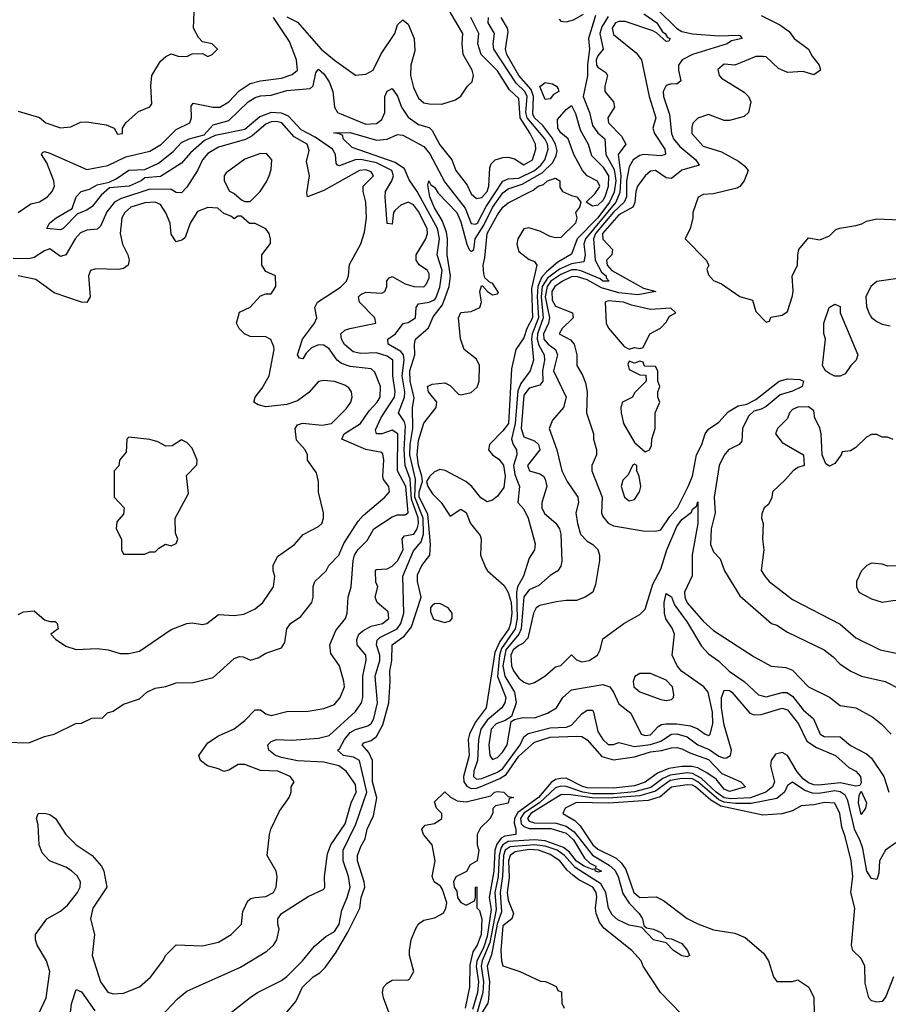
# Model space of a CAD drawing. Header units: inches. Extents: x 2380053 to 2584298, y 380219 to 546618.
# Tile 603 of 656: x 2514575 to 2517873, y 484825 to 488562. Entities that reach past the tile are written whole.
import ezdxf

# ---------------------------------------------------------------- set-up
doc = ezdxf.new("R2010")
doc.units = ezdxf.units.IN
doc.header["$MEASUREMENT"] = 0
doc.layers.add('C5418', color=7, linetype='Continuous')

msp = doc.modelspace()

# ---------------------------------------------------------------- linework, layer by layer
at = {"layer": 'C5418', "color": 2}
for points, elevation in [([(2514570, 488214.8), (2514650.7, 488190.7), (2514674, 488170), (2514730, 488151.3), (2514770, 488156), (2514806.6, 488173.4), (2514830, 488174), (2514903.5, 488163.5), (2514934, 488150), (2514947.1, 488127.1), (2514966, 488130), (2514966, 488150), (2514978, 488170), (2515026.3, 488213.7), (2515069, 488231), (2515077.2, 488242.8), (2515073.2, 488310), (2515077.2, 488350), (2515110, 488404.7), (2515130, 488422), (2515150, 488432), (2515176.4, 488423.6), (2515210, 488422), (2515230, 488432), (2515270, 488434), (2515290, 488422), (2515306, 488430), (2515326, 488450), (2515306, 488470), (2515270, 488478), (2515254.6, 488494.6), (2515235.3, 488530), (2515238, 488590)], 42), ([(2515590, 488572.4), (2515630, 488552.7), (2515720.4, 488450), (2515770, 488408), (2515850.9, 488350.9), (2515890, 488354.8), (2515917.2, 488370), (2515948, 488432), (2515999.5, 488510), (2516010, 488542), (2516030, 488562), (2516050, 488544.7), (2516073.4, 488490), (2516075.9, 488444.1), (2516060.5, 488390), (2516059.3, 488350), (2516070, 488304.7), (2516090, 488264.7), (2516110, 488246.8), (2516130, 488242.8), (2516178, 488242), (2516230, 488258), (2516250, 488272), (2516275.3, 488310), (2516293.2, 488326.8), (2516299, 488350), (2516292.7, 488370), (2516259.5, 488430), (2516255.6, 488470), (2516258.4, 488510), (2516209.3, 488590)], 38), ([(2516944.5, 488584.5), (2516994.9, 488550), (2517015.8, 488515.8), (2517026, 488510), (2517034.4, 488494.4), (2517044.7, 488490), (2517039.8, 488480.2), (2517030, 488479), (2516992.7, 488512.7), (2516979.2, 488519.2), (2516874.6, 488554.6), (2516850, 488555.3), (2516838, 488550), (2516824.6, 488530), (2516830, 488506), (2516915.8, 488435.8), (2516936.3, 488410), (2516964.9, 488270), (2516990.3, 488190), (2516979.1, 488150), (2516985.5, 488130), (2517024.4, 488070), (2517026.8, 488053.2), (2517026, 488050), (2517010, 488044.7), (2516944.7, 488050), (2516930, 488046.6), (2516904.4, 488030), (2516890, 488004), (2516879.8, 487950), (2516879, 487890), (2516870.2, 487870), (2516830, 487831.9), (2516761.5, 487750), (2516754, 487730), (2516760.2, 487650), (2516784.1, 487604.1), (2516802.6, 487590), (2516802, 487582), (2516814, 487570), (2516790, 487569.9), (2516778.7, 487578.7), (2516710, 487607.5), (2516690, 487613.3), (2516670, 487612.7), (2516630, 487594.9), (2516591.9, 487570), (2516577.5, 487550), (2516570.6, 487510), (2516587.4, 487430), (2516583.5, 487410), (2516563.7, 487370), (2516565.3, 487350), (2516581.7, 487330), (2516610.3, 487310), (2516616.9, 487290), (2516601.5, 487230), (2516650.4, 487130), (2516640.7, 487090), (2516598, 487042), (2516586, 487010), (2516614.8, 486930), (2516634, 486850), (2516653.4, 486810), (2516694, 486750), (2516697.3, 486730), (2516687.3, 486690), (2516693, 486650), (2516704.9, 486610), (2516730, 486582.8), (2516751, 486570), (2516770, 486551), (2516777.3, 486530), (2516776.3, 486510), (2516761, 486419), (2516750.9, 486389.1), (2516722, 486370), (2516690, 486357.2), (2516650, 486358), (2516612.5, 486352.5), (2516550, 486339.3), (2516536, 486330), (2516526.4, 486310), (2516504.8, 486215.2), (2516485.8, 486194.2), (2516470, 486187.6), (2516448.4, 486170), (2516440.7, 486150), (2516442.3, 486110), (2516450, 486090.7), (2516470, 486063), (2516490, 486047.7), (2516510, 486040.7), (2516530, 486046.8), (2516568.7, 486070), (2516610, 486106), (2516630, 486111.3), (2516670, 486152), (2516690, 486132), (2516710, 486124.7), (2516738, 486130), (2516768.7, 486150), (2516779, 486170), (2516790, 486212), (2516869.1, 486270.9), (2516930, 486304.7), (2516950, 486324.7), (2516979.7, 486420.2), (2517010, 486477.3), (2517032.2, 486550), (2517070, 486638), (2517090, 486664.9), (2517126.6, 486693.4), (2517130, 486704.7), (2517144.7, 486715.3), (2517150, 486732), (2517150.3, 486650.3), (2517129.1, 486530.9), (2517129, 486451), (2517098.9, 486390), (2517100.3, 486370), (2517109.4, 486349.4), (2517170, 486279.1), (2517210, 486244), (2517364.1, 486144.1), (2517428.1, 486108.1), (2517484.1, 486104.1), (2517510, 486093), (2517570, 486030.6), (2517650, 485990.6), (2517690, 485959.1), (2517750, 485951), (2517814.6, 485914.6), (2517846, 485890), (2517884.7, 485850)], 34), ([(2516998.8, 488598.8), (2517068.8, 488530), (2517090, 488517.7), (2517130, 488507.9), (2517230, 488500.4), (2517303.6, 488503.6), (2517310, 488502), (2517318, 488490), (2517278.5, 488481.5), (2517261, 488470), (2517130.2, 488429.8), (2517090.7, 488410), (2517076.3, 488390), (2517076.3, 488370), (2517086, 488330), (2517070, 488317.2), (2517050, 488318), (2517030, 488312.3), (2517018, 488290), (2517020.4, 488270), (2517042.6, 488202.6), (2517050.3, 488130), (2517057.4, 488110), (2517081.2, 488081.2), (2517142, 488030), (2517154.8, 488010), (2517090, 487991.5), (2517050, 487959.5), (2517030, 487962), (2516990, 487989.5), (2516970, 487986.6), (2516950, 487969.4), (2516921.3, 487930), (2516914.6, 487910), (2516911.2, 487868.8), (2516903.7, 487850), (2516850, 487820.8), (2516788.7, 487750), (2516789.5, 487729.5), (2516826, 487690), (2516824, 487670), (2516803.7, 487650), (2516805.8, 487630), (2516823.2, 487610), (2516943.4, 487543.4), (2516991, 487530), (2516922, 487518), (2516850, 487525.4), (2516784.8, 487544.8), (2516730, 487574.2), (2516690, 487586.8), (2516670, 487585.6), (2516635.8, 487570), (2516607.1, 487550), (2516595.8, 487530), (2516597, 487497), (2516610, 487475.3), (2516674, 487450), (2516676.3, 487430), (2516634.8, 487390), (2516624, 487370), (2516666.6, 487346.6), (2516680.7, 487330), (2516690.7, 487290), (2516690.8, 487250), (2516712.8, 487212.8), (2516723.8, 487183.8), (2516730.5, 487149.5), (2516728, 487070), (2516753.4, 486990), (2516754, 486970), (2516766, 486930), (2516766, 486910), (2516747.3, 486870), (2516747.7, 486850), (2516786.4, 486750), (2516784.4, 486690), (2516790, 486676), (2516810, 486650.7), (2516830, 486640.7), (2516942.5, 486622.5), (2516990, 486620.5), (2517010, 486625.5), (2517043.6, 486676.4), (2517072.8, 486710), (2517113.5, 486790), (2517129.7, 486830), (2517144.7, 486910), (2517165.4, 486950), (2517178, 486990), (2517190, 487008), (2517230, 487034), (2517265.8, 487074.2), (2517303.9, 487096.1), (2517336.6, 487103.4), (2517370, 487120.7), (2517459, 487190), (2517490, 487198.4), (2517536.8, 487196.8), (2517551.3, 487190), (2517546, 487170), (2517510, 487152.3), (2517462.3, 487137.7), (2517410, 487094.5), (2517390, 487083.6), (2517363.1, 487076.9), (2517342.5, 487057.5), (2517320.3, 487010), (2517317.4, 486962.6), (2517306.8, 486950), (2517266.7, 486930), (2517250, 486909.5), (2517231.6, 486870), (2517212, 486750), (2517215.8, 486690), (2517200.4, 486630), (2517198.8, 486570), (2517210, 486542), (2517235.3, 486515.3), (2517251, 486470), (2517310, 486376), (2517430, 486271), (2517450, 486264.7), (2517490, 486238), (2517630, 486171), (2517664.5, 486144.5), (2517690, 486116), (2517731.3, 486090), (2517772, 486070), (2517862, 486050), (2517970, 485994.8)], 38), ([(2516623.5, 488563.5), (2516630, 488557), (2516650, 488554), (2516678.2, 488561.8), (2516716.4, 488583.6)], 26), ([(2514570, 487830.8), (2514617, 487863), (2514650, 487870.7), (2514681.2, 487890), (2514698, 487910), (2514707, 487930), (2514705.1, 487950), (2514678.4, 488018.4), (2514658, 488050), (2514662, 488058), (2514670, 488062), (2514690, 488056), (2514830, 487993.4), (2514910, 488008.9), (2514978.2, 488041.8), (2515070, 488063.6), (2515113.6, 488090), (2515170, 488145.3), (2515220.9, 488170), (2515227.3, 488190), (2515226.8, 488233.2), (2515234.6, 488245.4), (2515310, 488230.4), (2515335.3, 488230), (2515369.3, 488250), (2515408.3, 488291.7), (2515450, 488319.3), (2515489.6, 488330.3), (2515570, 488340.3), (2515610, 488353.4), (2515629.5, 488370.5), (2515626, 488410), (2515599.5, 488479.5), (2515539, 488570)], 38), ([(2514629, 484750), (2514676, 484850), (2514689.2, 484950), (2514677.2, 484990), (2514642, 485050), (2514635.3, 485070), (2514635.3, 485090), (2514678, 485150), (2514730, 485178.8), (2514757.7, 485202.3), (2514795.1, 485250), (2514804.5, 485270), (2514806.6, 485290), (2514793.3, 485313.3), (2514771.6, 485331.6), (2514750, 485345.2), (2514688, 485370), (2514660.2, 485400.2), (2514649, 485430), (2514646, 485506), (2514639, 485530), (2514646, 485550), (2514668.9, 485551.1), (2514690, 485546), (2514711.3, 485530), (2514751, 485470), (2514790, 485430.8), (2514851, 485390), (2514886, 485350), (2514894.8, 485330), (2514906.8, 485270), (2514853, 485190), (2514844.4, 485150), (2514859.1, 485090), (2514850.5, 485010), (2514882.4, 484910), (2514910, 484870.7), (2514930, 484864.9), (2514970, 484867.3), (2515030, 484891), (2515071.9, 484928.1), (2515119, 484990), (2515130, 485012), (2515170, 485051.3), (2515270, 485046.8), (2515330, 485061), (2515378, 485090), (2515418, 485130), (2515423.1, 485176.9), (2515442, 485218), (2515453.2, 485226.8), (2515469.2, 485230.8), (2515510, 485234), (2515539, 485250), (2515549.2, 485270), (2515553.2, 485310), (2515549, 485330), (2515515.3, 485390), (2515524, 485470), (2515529, 485490), (2515562, 485558), (2515598, 485610), (2515606, 485630), (2515606, 485650), (2515618, 485670), (2515602, 485690), (2515555.3, 485710), (2515490, 485712.7), (2515430, 485735.1), (2515405.2, 485734.8), (2515370, 485714), (2515350, 485709), (2515330, 485719), (2515288, 485730), (2515262, 485750), (2515255.3, 485770), (2515290, 485818), (2515330, 485844.7), (2515390, 485871.3), (2515430, 485902.8), (2515470, 485942.8), (2515490, 485942.8), (2515510, 485927.3), (2515530, 485920.7), (2515590, 485936), (2515670, 485938), (2515730, 485947.3), (2515770, 485962.8), (2515792.7, 485990), (2515809.2, 486030), (2515806, 486050), (2515789.4, 486109.4), (2515756.6, 486156.6), (2515752.3, 486190), (2515775.6, 486244.4), (2515812.3, 486290), (2515819.3, 486310), (2515822.7, 486370), (2515834.5, 486410), (2515841.7, 486510), (2515847.1, 486530), (2515858.7, 486550), (2515894.3, 486585.7), (2515919.5, 486630), (2515990, 486675.8), (2516010, 486683.1), (2516037.1, 486682.9), (2516050.9, 486690), (2516040.9, 486790), (2516009.8, 486850), (2516010.6, 486990.6), (2515990, 487004), (2515950, 486989.8), (2515930, 486989.7), (2515926, 487006), (2515947.6, 487052.4), (2515998.2, 487130), (2516001.4, 487150), (2515991.9, 487210), (2515992.6, 487270), (2515970, 487285.4), (2515930, 487297.2), (2515870, 487295.6), (2515841.8, 487301.8), (2515808.9, 487328.9), (2515796.9, 487350), (2515794.5, 487370), (2515810, 487383.8), (2515828.7, 487390), (2515928, 487410), (2515924, 487430), (2515866, 487490), (2515861.2, 487510), (2515870, 487518.8), (2515890, 487527.3), (2515950, 487524), (2515962, 487530), (2515969, 487550), (2515969.3, 487570.7), (2515978, 487582), (2515990, 487586.8), (2516039.5, 487559.5), (2516072, 487550), (2516110, 487548.5), (2516120.5, 487559.5), (2516130, 487582), (2516130, 487598), (2516124, 487610), (2516091.9, 487631.9), (2516081.2, 487650), (2516081.2, 487670), (2516118, 487730), (2516123.7, 487750), (2516122.9, 487770), (2516090, 487833.6), (2516070, 487859.6), (2516050, 487869.4), (2516022.3, 487857.7), (2516000.5, 487839.5), (2515994.8, 487830), (2515990, 487786), (2515970, 487788), (2515962.4, 487890), (2515964.7, 487910), (2515988.2, 487950), (2515994.3, 487970), (2515988, 487990), (2515930, 488019.2), (2515870, 488031.4), (2515849.3, 488030.7), (2515790, 488007.8), (2515782, 488010), (2515777.2, 488017.2), (2515774.3, 488050), (2515763.6, 488070), (2515696.6, 488116.6), (2515643.9, 488143.9), (2515596.5, 488196.5), (2515570, 488207.4), (2515530, 488209.8), (2515487.1, 488192.9), (2515430, 488145.6), (2515317.6, 488122.4), (2515276.4, 488103.6), (2515223.6, 488056.4), (2515190, 488018), (2515110, 487966.3), (2515050, 487962), (2515036.3, 487950), (2514991, 487930), (2514916.3, 487923.7), (2514884.1, 487895.9), (2514850, 487853.2), (2514830, 487839), (2514794.8, 487825.2), (2514741, 487770), (2514730, 487764.5), (2514678, 487770), (2514689, 487790), (2514714, 487810), (2514774.6, 487845.4), (2514789.2, 487890), (2514808.7, 487910), (2514840.7, 487919.3), (2514870, 487934.9), (2514914.6, 487945.4), (2514942, 487958), (2514990, 487990.3), (2515050, 487993), (2515102.4, 488017.6), (2515158, 488062), (2515190, 488095.3), (2515219, 488110), (2515275.5, 488124.5), (2515310, 488162.8), (2515370, 488179.3), (2515443, 488250), (2515470, 488266.3), (2515490, 488272.9), (2515530, 488276.1), (2515590, 488293.6), (2515678.7, 488301.3), (2515689.6, 488310.4), (2515700.1, 488359.9), (2515710, 488374), (2515730, 488356.3), (2515750, 488326.8), (2515764.2, 488290), (2515770.4, 488230), (2515781.6, 488210), (2515890, 488165.7), (2515930, 488168.4), (2515950, 488182.8), (2515962, 488210), (2515962, 488270), (2515970, 488290.8), (2515990, 488301), (2516010, 488271.3), (2516024.9, 488230), (2516050, 488192.4), (2516090, 488164.4), (2516130, 488152.7), (2516141.7, 488141.7), (2516170, 488087.3), (2516216, 488030), (2516230.7, 487990), (2516274.6, 487934.6), (2516290, 487901), (2516310, 487883), (2516330, 487886.7), (2516350.8, 487910), (2516356.4, 487930), (2516360.1, 487999.9), (2516365.6, 488014.4), (2516380.9, 488030), (2516410, 488039.5), (2516430, 488040.3), (2516453.5, 488033.5), (2516490, 488010.6), (2516522, 488030), (2516535.1, 488070), (2516533.3, 488090), (2516513.7, 488130), (2516475.2, 488190), (2516470, 488262.7), (2516435.3, 488295.3), (2516390, 488367.3), (2516326.9, 488430), (2516314.7, 488470), (2516318.5, 488510), (2516288, 488570)], 34), ([(2515110, 484777.3), (2515174.2, 484845.8), (2515210, 484874.8), (2515413.4, 484966.6), (2515513.1, 485026.9), (2515539.3, 485050), (2515552, 485070), (2515560.9, 485110), (2515555.1, 485130), (2515556, 485150), (2515569.2, 485170), (2515670, 485234.8), (2515730, 485262), (2515734, 485270), (2515733.2, 485310), (2515744.1, 485395.9), (2515756.2, 485430), (2515810.9, 485510), (2515833.3, 485590), (2515852.4, 485630), (2515850, 485659.3), (2515814.7, 485710), (2515786.6, 485730), (2515730, 485744.5), (2515629.8, 485749.8), (2515570, 485762), (2515546, 485770), (2515521.2, 485790), (2515517.2, 485810), (2515530, 485822.8), (2515550, 485830.5), (2515608.3, 485828.3), (2515710, 485835.3), (2515750, 485845.3), (2515850, 485937.1), (2515873, 485970), (2515878.3, 485990), (2515877.7, 486070), (2515891.2, 486131.2), (2515889.4, 486150), (2515857, 486190), (2515855.6, 486210), (2515863.6, 486230), (2515877.6, 486242.4), (2515910, 486260.3), (2515953.2, 486270), (2515977, 486290), (2515974.9, 486314.9), (2515933.2, 486350), (2515925.2, 486370), (2515935.3, 486410), (2515927, 486427), (2515926, 486470), (2515930, 486474.8), (2515970, 486478.4), (2515990, 486488.4), (2516010, 486508.5), (2516030.8, 486550), (2516027.8, 486592.2), (2516036.2, 486603.8), (2516071.5, 486610), (2516084.7, 486630), (2516089.8, 486650.2), (2516088.8, 486671.2), (2516062.7, 486742.7), (2516058.1, 486818.1), (2516039.2, 486870), (2516035, 486930), (2516040.6, 487020.6), (2516036, 487036), (2516013, 487070), (2516036.5, 487130), (2516038, 487150), (2516027.5, 487210), (2516035.7, 487270), (2516033.1, 487290), (2516022.7, 487302.7), (2515974, 487330), (2515972.7, 487350), (2516002, 487370), (2516031.5, 487408.5), (2516050, 487412.4), (2516077.6, 487430), (2516080.7, 487470), (2516090, 487484), (2516130, 487490.2), (2516150, 487498.3), (2516155.3, 487504.7), (2516170, 487546.8), (2516179.8, 487610), (2516159.8, 487670), (2516169, 487730), (2516161.3, 487770), (2516084.5, 487910), (2516054.7, 487954.7), (2516035.9, 487995.9), (2516000.6, 488020.6), (2515837.5, 488077.5), (2515803.7, 488110), (2515802, 488122), (2515789.4, 488129.4), (2515767.3, 488132.7), (2515830, 488133.4), (2515930, 488104.9), (2515971.2, 488108.8), (2516010, 488126.8), (2516030, 488124), (2516110, 488080.3), (2516132.5, 488052.5), (2516190, 487945.3), (2516267, 487847), (2516290, 487788.5), (2516305.7, 487785.7), (2516313, 487790), (2516346.5, 487853.5), (2516410, 487949.1), (2516430, 487957.7), (2516470, 487960.2), (2516530, 487990.2), (2516554.2, 488010), (2516568.9, 488030), (2516582.3, 488070), (2516579.4, 488090), (2516569.8, 488110), (2516502.6, 488190), (2516497.5, 488210), (2516501.9, 488270), (2516493.4, 488290), (2516460.9, 488320.9), (2516375.4, 488450), (2516372.8, 488470), (2516378.4, 488510), (2516354, 488550), (2516354.7, 488570)], 30), ([(2515290, 484724.7), (2515450, 484851), (2515478, 484870), (2515570, 484916), (2515590, 484931), (2515649, 484990), (2515694.5, 485045.5), (2515738, 485082), (2515770, 485102), (2515788.2, 485130), (2515798, 485182), (2515819.2, 485230), (2515829.7, 485270), (2515823.9, 485310), (2515803.5, 485370), (2515803.5, 485410), (2515851.3, 485508.7), (2515893.8, 485630), (2515866, 485750), (2515842.6, 485762.6), (2515805.2, 485770), (2515782, 485790), (2515790, 485794.8), (2515808.3, 485830), (2515830, 485856.9), (2515850, 485868), (2515897.2, 485882.7), (2515910, 485890.7), (2515919.7, 485910), (2515933.3, 485970), (2515925.3, 486070), (2515942.4, 486130), (2515943.1, 486150), (2515929.7, 486190), (2515932.5, 486207.5), (2515943, 486217), (2516008.3, 486250), (2516022.2, 486270), (2516033.3, 486310), (2516029.7, 486450), (2516070, 486546), (2516099.9, 486580.1), (2516108.1, 486610), (2516106.9, 486670), (2516076.2, 486750), (2516077.9, 486817.9), (2516056.7, 486910), (2516058.1, 486950), (2516068.6, 487010), (2516067.1, 487090), (2516073.1, 487126.9), (2516058.3, 487190), (2516057.1, 487230), (2516075.8, 487290), (2516074, 487330), (2516078, 487350), (2516127.3, 487392.7), (2516145.5, 487434.5), (2516180.4, 487479.6), (2516205.5, 487550), (2516210.8, 487590), (2516197.8, 487670), (2516199.4, 487730), (2516195.5, 487755.6), (2516179.7, 487799.7), (2516150, 487847.6), (2516132.3, 487890), (2516124.8, 487935.2), (2516129.1, 487950.9), (2516135.9, 487935.9), (2516150, 487926), (2516163.7, 487903.7), (2516235.3, 487830), (2516250, 487794.8), (2516273, 487710), (2516281.6, 487690), (2516290, 487682.4), (2516299.5, 487690), (2516304.7, 487730), (2516337.4, 487782.6), (2516370, 487849.1), (2516410, 487904.9), (2516430, 487920.6), (2516482.8, 487937.2), (2516558.9, 487981.1), (2516599.6, 488020.4), (2516612.8, 488047.2), (2516615.8, 488064.2), (2516609.9, 488090), (2516595.3, 488115.3), (2516561, 488161), (2516529.9, 488190), (2516523.7, 488203.7), (2516526.4, 488270), (2516517.6, 488297.6), (2516469.9, 488349.9), (2516424.8, 488430), (2516419.3, 488450), (2516430, 488515.3), (2516427.8, 488530), (2516403.9, 488570)], 26), ([(2516762, 488578), (2516734.7, 488490), (2516738.2, 488450), (2516730.9, 488390.9), (2516731.3, 488348.7), (2516714.2, 488270), (2516738.9, 488210), (2516750, 488160.5), (2516770, 488132), (2516797.1, 488110), (2516801.2, 488050), (2516833, 487993), (2516838.2, 487950), (2516832.9, 487907.1), (2516815.3, 487870), (2516770.1, 487810), (2516691.9, 487730), (2516670, 487672), (2516618.6, 487641.4), (2516575.5, 487604.5), (2516556.7, 487583.3), (2516542.8, 487550), (2516539.9, 487510), (2516544.6, 487430), (2516520.6, 487370), (2516518.7, 487350), (2516526, 487270), (2516513.4, 487230), (2516478.3, 487181.7), (2516466.4, 487153.6), (2516456.4, 487030), (2516443.2, 486970), (2516448.8, 486950), (2516461.3, 486930), (2516462.6, 486910), (2516450.2, 486870), (2516455.9, 486835.9), (2516472.4, 486790), (2516467.3, 486730), (2516490, 486704), (2516506.4, 486670), (2516532.3, 486572.3), (2516530.5, 486550), (2516510, 486519), (2516488.7, 486450), (2516465.2, 486410), (2516462, 486390), (2516464.6, 486290), (2516457.1, 486250), (2516404.9, 486175.1), (2516396.9, 486150), (2516389.6, 486069.6), (2516420.7, 485990), (2516416.9, 485970), (2516405.5, 485950), (2516350, 485903.1), (2516326.2, 485870), (2516316.8, 485830), (2516313.7, 485750), (2516300.2, 485710), (2516298.9, 485690), (2516310, 485680.2), (2516330, 485682.7), (2516390, 485706), (2516410, 485720.2), (2516475, 485810), (2516490, 485840.5), (2516506.4, 485853.6), (2516590, 485874.4), (2516650, 485876.9), (2516670, 485884), (2516710, 485928), (2516730, 485942), (2516750, 485941), (2516754.4, 485934.4), (2516770, 485861), (2516790, 485830.7), (2516810, 485810.8), (2516830, 485810.8), (2516850, 485818.8), (2516910, 485803.5), (2516970, 485810.9), (2517010, 485823.8), (2517049.8, 485850.2), (2517070, 485852.1), (2517110, 485840.2), (2517149.5, 485809.5), (2517192.6, 485792.6), (2517230, 485767.1), (2517250, 485759), (2517259, 485761), (2517274.7, 485770), (2517277.7, 485790), (2517250, 485885.2), (2517240.3, 485950), (2517239.7, 485990), (2517250, 486017.3), (2517270, 486016.4), (2517279.1, 486010), (2517348, 485930), (2517364, 485924), (2517390, 485924.6), (2517470, 485949), (2517490, 485943.1), (2517532.9, 485890), (2517563.4, 485823.4), (2517600.2, 485800.2), (2517672.7, 485770), (2517723.6, 485723.6), (2517750.6, 485710), (2517767.7, 485690), (2517770, 485666), (2517764.7, 485655.3), (2517750, 485653.2), (2517690, 485665.3), (2517610, 485657.2), (2517590, 485658.2), (2517570, 485665.8), (2517550, 485681), (2517527.3, 485707.3), (2517491.1, 485770), (2517470, 485780.3), (2517445.2, 485774.8), (2517429.2, 485750), (2517426.2, 485730), (2517441.1, 485670), (2517433.7, 485650), (2517408.4, 485630), (2517350.6, 485609.4), (2517274.4, 485605.6), (2517250, 485609.1), (2517219.5, 485630), (2517163.1, 485683.1), (2517130, 485701.4), (2517110, 485703.7), (2517044.8, 485695.2), (2517017.7, 485682.3), (2516971.9, 485648.1), (2516910, 485631.4), (2516830, 485623.9), (2516750, 485624.4), (2516713.3, 485630), (2516650, 485651.3), (2516630, 485653.3), (2516610, 485647.2), (2516548.8, 485590), (2516489.2, 485550.8), (2516477.1, 485530), (2516479.8, 485510), (2516490, 485499.8), (2516510, 485493), (2516592.5, 485492.5), (2516650, 485474.6), (2516678.2, 485450), (2516720.4, 485380.4), (2516740.6, 485360.6), (2516763, 485350), (2516761.4, 485341.4), (2516784.7, 485330), (2516773.1, 485326.9), (2516761.2, 485330), (2516758.6, 485338.6), (2516750, 485337), (2516718.7, 485350), (2516690, 485369.1), (2516662.9, 485402.9), (2516639.8, 485419.8), (2516570, 485445.8), (2516530, 485449), (2516430, 485442.7), (2516410, 485430.6), (2516402.1, 485417.9), (2516395.5, 485390), (2516391.7, 485310), (2516379.6, 485250), (2516385, 485185), (2516360.2, 485059.8), (2516331.3, 484990), (2516327.2, 484970), (2516336.9, 484910), (2516334.1, 484870), (2516311, 484790)], 26), ([(2516810, 488574.5), (2516785.6, 488534.4), (2516778.4, 488510), (2516791, 488450), (2516770, 488424.5), (2516764.5, 488410), (2516765.8, 488390), (2516770, 488381.6), (2516801.1, 488361.1), (2516807.7, 488350), (2516796.4, 488310), (2516797.1, 488290), (2516830.5, 488250), (2516834, 488230), (2516808.4, 488190), (2516810.6, 488170), (2516860.2, 488120.2), (2516876.3, 488090), (2516847.4, 488050), (2516858.3, 487970), (2516853.6, 487906.4), (2516838.9, 487870), (2516724.2, 487730), (2516717.7, 487710), (2516722.2, 487670), (2516716.7, 487643.3), (2516670, 487635.7), (2516625.1, 487614.9), (2516579, 487581), (2516559.7, 487550), (2516555.9, 487510), (2516563.1, 487430), (2516540.8, 487370), (2516540.6, 487350), (2516546.8, 487326.8), (2516567.1, 487290), (2516568.2, 487270), (2516560.7, 487230), (2516562, 487190), (2516550, 487175.6), (2516510, 487163.1), (2516490, 487137), (2516479.7, 487010), (2516490, 486979.5), (2516530, 486964.2), (2516545.3, 486950), (2516550, 486929.4), (2516503.8, 486870), (2516511, 486850), (2516550, 486838.4), (2516564, 486830), (2516570, 486818), (2516576.4, 486790), (2516557.6, 486730), (2516557.6, 486710), (2516568.1, 486688.1), (2516611.5, 486651.5), (2516624.4, 486630), (2516630.3, 486610), (2516633.2, 486506.8), (2516630, 486488), (2516618, 486470), (2516590, 486453.2), (2516545.8, 486414.2), (2516510, 486397.7), (2516490, 486372), (2516479.8, 486250), (2516470.1, 486229.9), (2516421, 486170), (2516410.1, 486110.1), (2516417.1, 486070), (2516454.4, 486010), (2516460.3, 485970), (2516442.8, 485917.2), (2516418, 485902), (2516384.4, 485890), (2516365.3, 485870), (2516357.1, 485810), (2516360.5, 485770), (2516370, 485754.8), (2516390, 485762), (2516410, 485782.8), (2516426, 485810), (2516442, 485898), (2516453.8, 485906.2), (2516485.8, 485914.2), (2516530, 485912.7), (2516579, 485930), (2516614, 485950), (2516638, 485990), (2516670, 486019.3), (2516790, 486039.5), (2516815.5, 486030), (2516830.2, 486010.2), (2516850, 485966), (2516896.3, 485930), (2516934.8, 485850), (2516950, 485844.9), (2516970, 485847.6), (2517000.1, 485879.9), (2517012.3, 485887.7), (2517030, 485890.3), (2517070.2, 485890.2), (2517122, 485882), (2517150.4, 485870.4), (2517178, 485850), (2517190, 485845.5), (2517197.2, 485850), (2517207, 485890), (2517205.6, 485934.4), (2517189.7, 486010), (2517173.3, 486030), (2517088, 486090), (2517071.3, 486110), (2517052.3, 486150), (2517061.3, 486230), (2517052.4, 486252.4), (2517028.8, 486288.8), (2517023.5, 486310), (2517022.4, 486350), (2517030, 486384.7), (2517050, 486371.3), (2517061.8, 486341.8), (2517110, 486275.5), (2517164, 486184), (2517190, 486155.8), (2517228.2, 486128.2), (2517269.2, 486089.2), (2517325.5, 486050), (2517379.9, 485999.9), (2517410, 485992.4), (2517470, 486008.7), (2517488.5, 486008.5), (2517510, 485994.9), (2517550, 485942.4), (2517588.9, 485908.9), (2517614.8, 485850), (2517630, 485841.6), (2517690, 485840.7), (2517730, 485808), (2517790, 485776.3), (2517810, 485759.1), (2517856.3, 485690), (2517874.8, 485630)], 30), ([(2517390, 488578), (2517462, 488542), (2517497.5, 488517.5), (2517516, 488490), (2517570.5, 488450.5), (2517583.8, 488423.8), (2517611, 488390), (2517616, 488370), (2517590, 488353.2), (2517550, 488365.2), (2517490, 488361.2), (2517457, 488377), (2517410, 488421.2), (2517398, 488422), (2517370, 488422), (2517290.9, 488389.1), (2517250, 488392.7), (2517226.4, 488373.6), (2517231.3, 488350), (2517239.8, 488339.8), (2517326.4, 488286.4), (2517342, 488270), (2517351.3, 488250), (2517342, 488210), (2517326, 488194), (2517270, 488179), (2517250, 488179), (2517190, 488202), (2517150, 488188), (2517131.1, 488168.9), (2517127.1, 488152.9), (2517127.3, 488130), (2517170, 488081.6), (2517239.9, 488059.9), (2517304.9, 488024.9), (2517327.5, 488007.5), (2517341, 487990), (2517326, 487950), (2517310, 487929), (2517298, 487922), (2517210, 487901.2), (2517170, 487898), (2517151.6, 487888.4), (2517131.3, 487830), (2517131.1, 487808.9), (2517121, 487770), (2517102, 487730), (2517182, 487650), (2517192, 487630), (2517184.7, 487615.3), (2517190, 487594), (2517210, 487572), (2517239.8, 487559.8), (2517310, 487512), (2517358, 487498), (2517370, 487454), (2517410, 487414), (2517422, 487418), (2517427.3, 487432.7), (2517470, 487441), (2517490, 487454), (2517510, 487514), (2517512.7, 487532.7), (2517508.4, 487588.4), (2517529, 487630), (2517529.2, 487670), (2517534, 487690), (2517570, 487734), (2517613.6, 487726.4), (2517650, 487742), (2517674.6, 487765.4), (2517688.9, 487771.1), (2517750, 487781), (2517772.9, 487787.1), (2517790, 487798), (2517830, 487806), (2517918, 487802)], 42), ([(2514519.6, 485819.6), (2514610, 485818), (2514670, 485842), (2514706, 485850), (2514788.9, 485891.1), (2514810, 485892), (2514848.9, 485911.1), (2514890, 485912), (2514909.1, 485930.9), (2514930, 485938), (2514970, 485964.7), (2515030, 485984.7), (2515058, 486010), (2515090, 486024.7), (2515130, 486031.3), (2515170, 486044.7), (2515233.6, 486046.4), (2515310, 486066), (2515390, 486138), (2515410, 486144.7), (2515423.6, 486143.6), (2515451.6, 486131.6), (2515480.2, 486139.8), (2515510, 486158), (2515570, 486178), (2515582, 486198), (2515589.5, 486250.5), (2515604, 486270), (2515642.5, 486297.5), (2515684, 486350), (2515689.3, 486370.7), (2515689.3, 486410.7), (2515695.3, 486430), (2515739, 486470), (2515749, 486490), (2515786.6, 486530), (2515806.2, 486573.8), (2515860.6, 486659.4), (2515879.1, 486680.9), (2515961.2, 486750), (2515979, 486770), (2515977.2, 486790), (2515957, 486817), (2515954, 486830), (2515958, 486890), (2515954.5, 486914.5), (2515950, 486919), (2515890, 486931.3), (2515799, 486970), (2515807, 486990), (2515869.6, 487030), (2515902.7, 487077.3), (2515933, 487110), (2515943.6, 487130), (2515945.6, 487170), (2515924.2, 487224.2), (2515910, 487237), (2515830, 487245.4), (2515797.8, 487257.8), (2515780.7, 487270), (2515750, 487312.3), (2515730, 487327.3), (2515710, 487327.6), (2515683.9, 487316.1), (2515663.4, 487296.6), (2515650, 487275.3), (2515638, 487278), (2515629.6, 487289.6), (2515649.6, 487350), (2515695.1, 487410), (2515703.6, 487430), (2515696, 487470), (2515706, 487490), (2515793, 487547), (2515815.6, 487570), (2515823.6, 487590), (2515827.7, 487632.3), (2515870, 487711), (2515884.4, 487755.6), (2515891.5, 487810), (2515889.5, 487870), (2515879.3, 487910), (2515879, 487930), (2515919.3, 487970), (2515910, 487984), (2515890, 487992.3), (2515866, 487990), (2515730, 487913.3), (2515668, 487890), (2515665.2, 487905.2), (2515675.1, 487970), (2515663.7, 488023.7), (2515674, 488066), (2515666.6, 488090), (2515617.1, 488117.1), (2515570.5, 488170.5), (2515550, 488175.8), (2515530, 488174.8), (2515510, 488165.4), (2515458.3, 488121.7), (2515433.2, 488106.8), (2515330, 488078.2), (2515290, 488053.7), (2515268.8, 488030), (2515250.4, 487990), (2515210, 487926), (2515190, 487905.2), (2515170, 487906), (2515150, 487917.4), (2515070, 487919.4), (2514958.3, 487881.7), (2514935.8, 487870), (2514906.8, 487833.2), (2514881.7, 487778.3), (2514870, 487766.6), (2514830, 487763), (2514806.8, 487753.2), (2514785.7, 487730), (2514750, 487669), (2514730, 487662.7), (2514690, 487691.8), (2514670, 487685.1), (2514630, 487659.7), (2514610, 487654.8), (2514550, 487656)], 38), ([(2515590, 484794.8), (2515624.4, 484835.6), (2515649.6, 484890), (2515689.6, 484930), (2515715.3, 484944.7), (2515734.7, 484965.2), (2515776.4, 485023.6), (2515821.1, 485098.9), (2515867, 485190), (2515872, 485230), (2515885.6, 485270), (2515883.6, 485290), (2515858, 485370), (2515858, 485390), (2515870, 485424.7), (2515887.2, 485452.8), (2515895.1, 485490), (2515919.1, 485540.9), (2515931, 485609), (2515915.5, 485670), (2515915.3, 485750), (2515900.7, 485780.7), (2515876, 485810), (2515882, 485818), (2515910, 485826.7), (2515930, 485841.3), (2515954.6, 485885.4), (2515976.8, 485970), (2515982.4, 486050), (2515980.5, 486090), (2515988.5, 486130), (2515989.6, 486190), (2516035.9, 486224.1), (2516062.8, 486257.2), (2516099.3, 486370), (2516085.4, 486430), (2516085.2, 486454.8), (2516101.6, 486490), (2516132.8, 486530), (2516134.8, 486570), (2516124.8, 486684.8), (2516092.2, 486750), (2516091.7, 486770), (2516104.5, 486810), (2516102.8, 486830), (2516089, 486871), (2516084.6, 486910), (2516090, 486964.7), (2516109.8, 487030.2), (2516157.2, 487090), (2516159, 487110), (2516127, 487150), (2516124, 487170), (2516140.9, 487179.1), (2516190, 487184), (2516210, 487174), (2516240.9, 487140.9), (2516250, 487138), (2516290, 487146.7), (2516312.5, 487167.5), (2516320.5, 487190), (2516321, 487250), (2516310, 487274), (2516262.7, 487310), (2516249.5, 487350.5), (2516241.2, 487430), (2516250, 487451.3), (2516290, 487454.8), (2516322, 487470), (2516329, 487490), (2516322, 487530), (2516328.4, 487551.6), (2516332, 487552), (2516352, 487530), (2516370, 487518), (2516390, 487522), (2516393.2, 487526.8), (2516370, 487562), (2516363.1, 487563.1), (2516342, 487582), (2516337.2, 487597.2), (2516334.5, 487630), (2516342, 487658), (2516349.8, 487750), (2516390, 487822), (2516410, 487850.4), (2516430, 487867.3), (2516524.4, 487915.6), (2516544, 487930), (2516563.6, 487936.4), (2516579, 487950), (2516610, 487960.7), (2516626, 487950), (2516626.4, 487926.4), (2516636, 487910), (2516670, 487894.4), (2516691, 487890), (2516706, 487870), (2516701, 487850), (2516686, 487830), (2516691.3, 487810), (2516686, 487790), (2516630, 487736), (2516610, 487734.5), (2516590, 487739.6), (2516550, 487759.3), (2516507.9, 487772.1), (2516490, 487768), (2516466.8, 487730), (2516462.8, 487710), (2516470, 487682), (2516510, 487652), (2516530, 487644.7), (2516538.8, 487630), (2516518.3, 487541.7), (2516522.2, 487430), (2516500.7, 487390), (2516490, 487355.1), (2516459.1, 487310), (2516442.8, 487237.2), (2516430.8, 487030), (2516410, 487001.3), (2516358.8, 486950), (2516354.8, 486930), (2516370.8, 486910), (2516394.4, 486894.4), (2516411.8, 486871.8), (2516418.6, 486830), (2516413.2, 486786.8), (2516390, 486753.6), (2516370, 486738), (2516350, 486732.7), (2516326.8, 486746.8), (2516292.3, 486790), (2516269, 486810), (2516190.8, 486850.8), (2516170, 486854.5), (2516150, 486846.6), (2516132.4, 486830), (2516120.4, 486810), (2516124.6, 486790), (2516142.5, 486762.5), (2516175.5, 486730), (2516210, 486678), (2516250, 486704.7), (2516270, 486692), (2516287.3, 486650), (2516324, 486604), (2516327.3, 486590), (2516324.7, 486530), (2516343.6, 486483.6), (2516352, 486470), (2516414.7, 486414.7), (2516430, 486388), (2516440.9, 486350), (2516443.5, 486310), (2516439.1, 486270), (2516432.1, 486250), (2516398, 486202), (2516379.2, 486160.8), (2516346, 485950), (2516305.2, 485894.8), (2516282.8, 485850), (2516278.5, 485830), (2516282.4, 485770), (2516260.6, 485690), (2516261.6, 485670), (2516272.5, 485652.5), (2516290, 485644.3), (2516310, 485645.7), (2516330, 485653.5), (2516398.3, 485681.7), (2516422.6, 485697.4), (2516470, 485767.5), (2516530, 485819.7), (2516590, 485838.5), (2516690, 485842.6), (2516710, 485841.3), (2516730, 485828.9), (2516785.7, 485765.7), (2516830, 485753.4), (2516910, 485764.4), (2516970, 485783.5), (2517011.9, 485788.1), (2517050, 485798.7), (2517070, 485800.4), (2517090, 485794.4), (2517119.4, 485779.4), (2517190, 485754.3), (2517241.6, 485701.6), (2517314, 485670), (2517331.3, 485650), (2517270, 485632.7), (2517250, 485641.6), (2517219.3, 485679.3), (2517184.2, 485704.2), (2517150, 485723.1), (2517127.1, 485727.2), (2517090, 485727.7), (2517039.7, 485720.3), (2516997, 485703), (2516950, 485668.1), (2516910, 485654.5), (2516830, 485645), (2516730, 485647.1), (2516710, 485652.5), (2516650, 485683.1), (2516630, 485682.6), (2516610, 485678.2), (2516592.7, 485667.3), (2516545, 485610), (2516466.3, 485553.7), (2516454.2, 485530), (2516452.3, 485512.3), (2516459, 485490), (2516458.8, 485470), (2516417.1, 485462.9), (2516403.8, 485456.2), (2516386.6, 485433.4), (2516379.3, 485410), (2516375.5, 485330), (2516357.8, 485230), (2516365.3, 485185.3), (2516350, 485082.4), (2516337, 485043), (2516310.9, 484989.1), (2516308.2, 484968.2), (2516317.1, 484910), (2516314.1, 484870), (2516294.9, 484805.1)], 22), ([(2514570, 486304.7), (2514590, 486314.8), (2514630, 486318.8), (2514670, 486284.7), (2514690, 486278), (2514710, 486278), (2514718, 486270), (2514722, 486250), (2514694, 486230), (2514711.6, 486211.6), (2514750, 486184.7), (2514790, 486171.3), (2514870, 486176), (2514910.9, 486170.9), (2514956.9, 486156.9), (2514990, 486156), (2515030, 486166), (2515150, 486247.3), (2515209.6, 486270.4), (2515230, 486273.4), (2515270, 486267.3), (2515286, 486270), (2515330, 486304.7), (2515390, 486301), (2515426, 486306), (2515470, 486326), (2515499, 486350), (2515539, 486410), (2515544, 486450), (2515537.2, 486470), (2515537.2, 486490), (2515554.8, 486525.2), (2515619, 486570), (2515652, 486608), (2515710, 486638), (2515722, 486650), (2515728.7, 486670), (2515728.7, 486690), (2515709.5, 486769.5), (2515709.3, 486810), (2515702.7, 486842.7), (2515668.7, 486890), (2515668.7, 486910), (2515659, 486930), (2515626.6, 486966.6), (2515621.2, 487010), (2515630, 487024.7), (2515649.1, 487030.9), (2515723.8, 487023.8), (2515759, 487030), (2515814.5, 487085.5), (2515832.3, 487110), (2515838, 487130), (2515835.1, 487150), (2515824.8, 487164.8), (2515810, 487175.1), (2515770, 487189.2), (2515730, 487193.2), (2515710, 487188.7), (2515673.2, 487146.8), (2515630, 487115.3), (2515590, 487102), (2515510, 487092.7), (2515480.2, 487100.2), (2515464, 487110), (2515469, 487130), (2515495.9, 487164.1), (2515522, 487210), (2515542, 487310), (2515540.4, 487320.4), (2515528.7, 487348.7), (2515510, 487358), (2515450, 487359.3), (2515428.7, 487370), (2515408.7, 487390), (2515399, 487410), (2515410, 487452), (2515450, 487471.3), (2515490, 487514), (2515510, 487522), (2515530, 487522), (2515548, 487550), (2515546, 487590), (2515510, 487606), (2515495.3, 487630), (2515495.3, 487670), (2515527.3, 487712.7), (2515528, 487730), (2515522, 487750), (2515510, 487768), (2515470, 487788), (2515448.4, 487788.4), (2515416.4, 487816.4), (2515403.6, 487816.4), (2515390, 487806), (2515376.4, 487816.4), (2515350, 487826), (2515327.3, 487847.3), (2515290, 487848.7), (2515250, 487834), (2515223, 487790), (2515204, 487736), (2515194, 487726), (2515170, 487719), (2515150, 487748), (2515146.6, 487790), (2515130, 487829), (2515110, 487861.2), (2515090, 487869.2), (2515050, 487867), (2514997.3, 487850), (2514974, 487830), (2514963, 487810), (2514956.3, 487750), (2514966, 487710), (2514985.5, 487670), (2514990.6, 487650), (2514986.8, 487630), (2514970, 487618), (2514950, 487614.5), (2514864, 487616), (2514844.7, 487610), (2514836, 487590), (2514842.8, 487510), (2514830, 487489.2), (2514809.5, 487489.5), (2514705.6, 487525.6), (2514636.2, 487576.2), (2514570, 487589.5)], 42), ([(2517910, 487579.3), (2517830, 487569), (2517806.8, 487550), (2517787.7, 487510), (2517790, 487474), (2517798.8, 487450), (2517810, 487431.3), (2517830, 487416), (2517850, 487406), (2517879.8, 487399.8)], 42), ([(2517891.6, 486968.4), (2517870, 486978), (2517850, 486978), (2517830, 486988), (2517810, 486988), (2517790, 486978), (2517750, 486938), (2517730, 486926), (2517698, 486922), (2517694, 486910), (2517670, 486878), (2517650, 486868), (2517636.4, 486876.4), (2517622, 486910), (2517619, 486990), (2517612.9, 487012.9), (2517594, 487050), (2517590, 487078), (2517570, 487092.7), (2517530, 487091.8), (2517510, 487082), (2517498, 487070), (2517491, 487049), (2517452, 487010), (2517444.7, 486990), (2517470, 486958), (2517551.1, 486911.1), (2517554, 486870), (2517530, 486862), (2517512, 486850), (2517483.6, 486816.4), (2517434, 486770), (2517431.6, 486748.4), (2517418, 486722), (2517402, 486710), (2517392.7, 486687.3), (2517392, 486670), (2517398, 486650), (2517396, 486590), (2517401, 486550), (2517391.1, 486471.1), (2517404.7, 486450), (2517421, 486430), (2517510, 486362), (2517690, 486267.7), (2517750, 486216.3), (2517842, 486170), (2517910, 486156.3)], 42), ([(2517901.4, 485438.6), (2517862.6, 485410), (2517840.3, 485370), (2517837, 485323), (2517830, 485299), (2517810, 485302.7), (2517792.3, 485330), (2517776, 485416), (2517764.7, 485450), (2517745.7, 485485.7), (2517719.1, 485599.1), (2517710, 485619.1), (2517691.1, 485631.1), (2517670, 485634.9), (2517610, 485624.9), (2517586, 485626), (2517556.7, 485636.6), (2517510, 485667.8), (2517490, 485656), (2517478.9, 485630), (2517450, 485606.8), (2517352.5, 485587.5), (2517292.8, 485587.2), (2517250, 485592.4), (2517230, 485601.3), (2517150.3, 485670.2), (2517130, 485681.4), (2517090, 485682.3), (2517045.4, 485674.6), (2516990, 485634.6), (2516930, 485616.6), (2516810, 485607.2), (2516748.6, 485608.6), (2516658.7, 485621.3), (2516630, 485619.8), (2516515.9, 485550), (2516503, 485530), (2516510, 485520.7), (2516530, 485514.6), (2516612.5, 485512.5), (2516650, 485501.2), (2516680.4, 485480.4), (2516750, 485391), (2516813.6, 485353.6), (2516834.5, 485334.5), (2516847.8, 485310), (2516865.6, 485245.6), (2516888.8, 485208.8), (2516927.2, 485170), (2516940.5, 485150), (2516944.7, 485124.7), (2516955.3, 485115.3), (2516982, 485110), (2517010, 485097.3), (2517030, 485076), (2517050, 485073.4), (2517090, 485055.5), (2517110.8, 485030), (2517118, 485010), (2517110, 485005.2), (2517090, 485009.5), (2517057.2, 485030), (2517030, 485058), (2516981.2, 485070), (2516937.2, 485117.2), (2516890, 485125.1), (2516846, 485146), (2516825, 485165), (2516810.8, 485190), (2516800.6, 485250), (2516782.2, 485282.2), (2516684.5, 485344.5), (2516643.7, 485390), (2516616.5, 485410), (2516570, 485425.4), (2516530, 485430.8), (2516437.1, 485422.8), (2516418.9, 485410), (2516412.7, 485390), (2516408.6, 485311.4), (2516399.1, 485250), (2516404.2, 485175.8), (2516387.7, 485130), (2516366.8, 485013.2), (2516350.2, 484970), (2516359.1, 484910), (2516355.4, 484844.6), (2516352.3, 484830), (2516330, 484792.8)], 30), ([(2515982, 484782), (2515957.2, 484850), (2515953.2, 484870), (2515957.2, 484890), (2515970, 484906), (2515990, 484916.3), (2516050, 484918), (2516057.2, 484922.8), (2516072.3, 484950), (2516056, 485010), (2516056, 485030), (2516061.2, 485070), (2516078, 485110), (2516090, 485130.7), (2516110, 485144), (2516150, 485154), (2516174.5, 485165.5), (2516186.3, 485173.7), (2516193.2, 485190), (2516197.2, 485210), (2516181.2, 485261.2), (2516173.6, 485273.6), (2516149, 485290), (2516141.2, 485310), (2516152.7, 485370), (2516141.2, 485430), (2516109, 485470), (2516102, 485490), (2516114.6, 485505.4), (2516150, 485511.3), (2516178, 485530), (2516178, 485550), (2516158, 485570), (2516150, 485594), (2516190, 485631.3), (2516211.3, 485611.3), (2516236.9, 485596.9), (2516270, 485593.4), (2516364, 485616), (2516378, 485630), (2516390, 485633.4), (2516414, 485630), (2516430, 485614), (2516452, 485610), (2516434, 485606), (2516430, 485588.7), (2516382, 485578), (2516372, 485568), (2516372, 485552), (2516362, 485530), (2516324.7, 485495.3), (2516312, 485470), (2516312, 485430), (2516318, 485410), (2516312, 485370), (2516285.4, 485354.6), (2516271.3, 485328.7), (2516231.6, 485308.4), (2516222, 485290), (2516224.7, 485270), (2516234.8, 485254.8), (2516238, 485230), (2516250, 485212), (2516270, 485202), (2516302, 485218), (2516306, 485230), (2516306, 485270), (2516311.3, 485271.3), (2516311, 485191), (2516321, 485181), (2516330.2, 485150.2), (2516327, 485090), (2516312.9, 485050), (2516296, 485024), (2516284.7, 484975.3), (2516283, 484890), (2516266.4, 484810)], 18), ([(2517893.4, 484930), (2517864.5, 484855.5), (2517850, 484835.3), (2517830, 484834), (2517810, 484839), (2517799, 484850), (2517785.1, 484905.1), (2517783.7, 484970), (2517770, 484999), (2517739, 485030), (2517733.2, 485050), (2517746.6, 485190), (2517731.6, 485250), (2517738.9, 485310), (2517732.6, 485370), (2517710, 485462), (2517696.9, 485496.9), (2517689.4, 485550), (2517670, 485589.2), (2517631.2, 485591.2), (2517590, 485582), (2517542, 485578), (2517510, 485559), (2517470, 485548), (2517396.9, 485543.1), (2517237.1, 485577.1), (2517200.1, 485600.1), (2517141, 485650), (2517130, 485656.8), (2517110, 485658.2), (2517050, 485649.6), (2517007, 485613), (2516961.6, 485598.4), (2516811, 485589), (2516689.4, 485590.6), (2516646, 485570), (2516638, 485550), (2516683, 485523), (2516703.2, 485503.2), (2516752, 485430), (2516770, 485413.4), (2516839.7, 485379.7), (2516860.8, 485360.8), (2516876.4, 485336.4), (2516907.6, 485250), (2516930, 485230.5), (2516992.5, 485232.5), (2517019.5, 485219.5), (2517110, 485150.8), (2517150, 485130.8), (2517210, 485107.3), (2517290, 485094.8), (2517330, 485078.8), (2517399.9, 485019.9), (2517418.8, 484990), (2517438, 484930), (2517450, 484912), (2517510, 484912), (2517530, 484918), (2517572, 484890), (2517591.1, 484851.1), (2517591.6, 484788.4)], 34), ([(2517245.6, 484625.6), (2517008, 484870), (2516942, 484970), (2516935.3, 484990), (2516899, 485030), (2516793.8, 485113.8), (2516777, 485137), (2516764, 485170), (2516761.2, 485190), (2516766.6, 485233.4), (2516763.6, 485250), (2516751.1, 485270), (2516698, 485298), (2516675.2, 485315.2), (2516654.1, 485334.1), (2516626.3, 485370), (2516590, 485394), (2516545.2, 485410), (2516510, 485412.2), (2516456.6, 485403.4), (2516437.6, 485390), (2516431.3, 485370), (2516433.7, 485306.3), (2516426.7, 485250), (2516430, 485221), (2516450.5, 485169.5), (2516444, 485150), (2516410, 485122.7), (2516402.3, 485030), (2516404.4, 484990), (2516410, 484971.3), (2516474, 484950), (2516552.7, 484912.7), (2516571.6, 484911.6), (2516599.6, 484899.6), (2516612.7, 484892.7), (2516618, 484878), (2516632.7, 484872.7), (2516634, 484830), (2516642, 484810)], 34), ([(2514762.7, 484750), (2514772.5, 484827.5), (2514790, 484882), (2514810, 484872), (2514860.7, 484800.7)], 30)]:
    msp.add_lwpolyline(points, dxfattribs=dict(at, elevation=elevation))
for points, elevation in [([(2516570, 488259), (2516550, 488308.7), (2516570, 488324), (2516598, 488318), (2516614, 488310), (2516619.6, 488299.6), (2516622, 488290), (2516602.5, 488277.5), (2516590, 488262)], 22), ([(2516750, 487854), (2516726, 487870), (2516759.5, 487900.5), (2516775.3, 487924.7), (2516778, 487930), (2516769.6, 487949.6), (2516729.8, 487969.8), (2516711.8, 487990), (2516678.7, 488050), (2516658, 488110), (2516630, 488132.7), (2516618.4, 488150), (2516617.2, 488182.8), (2516650, 488221), (2516670, 488236), (2516686.2, 488206.2), (2516703.8, 488143.8), (2516733.7, 488090), (2516746.6, 488046.6), (2516790, 488003.8), (2516811, 487970), (2516810, 487929), (2516797.2, 487890), (2516790, 487875.6), (2516770, 487858.7)], 22), ([(2515490, 488054), (2515430, 488033.2), (2515359.6, 487980.4), (2515352, 487970), (2515352, 487950), (2515371.3, 487911.3), (2515390, 487902), (2515418, 487878), (2515430, 487872), (2515450, 487872), (2515488.7, 487910), (2515512.9, 487947.1), (2515522, 487970), (2515530, 487994), (2515533.2, 488030), (2515513.2, 488053.2)], 42), ([(2516810, 487494.5), (2516798, 487490), (2516802, 487410), (2516811.1, 487391.1), (2516870, 487322), (2516890, 487312), (2516910, 487318), (2516930, 487314), (2516942, 487318), (2516968, 487370), (2517008.4, 487391.6), (2517030, 487414), (2517043.1, 487436.9), (2517066, 487450), (2517047.3, 487467.3), (2516970, 487462.7), (2516898.6, 487478.6), (2516868, 487490)], 42), ([(2517690, 487208.7), (2517670, 487209.2), (2517650, 487219), (2517635.3, 487230), (2517624, 487250), (2517635.3, 487350), (2517628.9, 487371.1), (2517629, 487410), (2517648.7, 487470), (2517670, 487482), (2517690, 487474), (2517690.8, 487450), (2517758, 487290), (2517751.3, 487270), (2517730.7, 487249.3), (2517710, 487218)], 38), ([(2516930, 487266), (2516910, 487258), (2516890, 487266), (2516884.7, 487255.3), (2516890, 487234), (2516930, 487214), (2516952.7, 487212.7), (2516954, 487190), (2516910, 487146), (2516902, 487130), (2516864.7, 487110), (2516858, 487090), (2516858.8, 487070), (2516867.3, 487030), (2516910, 486958), (2516950, 486922), (2516966, 486930), (2516974.6, 486945.4), (2516975.3, 486970), (2516988, 487010), (2516988, 487070), (2517006, 487110), (2516998, 487130), (2516998, 487150), (2517006, 487170), (2516998, 487190), (2516998, 487230), (2516990, 487246), (2516947.3, 487247.3), (2516942, 487262)], 42), ([(2514990, 486978), (2514982, 486970), (2514979.6, 486920.4), (2514954, 486890), (2514951.3, 486868.7), (2514934, 486850), (2514934, 486750), (2514972, 486710), (2514970, 486686), (2514943.6, 486656.4), (2514942, 486630), (2514962, 486590), (2514962, 486550), (2514970, 486534), (2515050, 486534), (2515070, 486542), (2515090, 486542), (2515103.1, 486556.9), (2515128.4, 486571.6), (2515150, 486564.7), (2515170, 486574), (2515175.3, 486590), (2515167.3, 486612.7), (2515166, 486670), (2515216.4, 486763.6), (2515208.4, 486831.6), (2515248, 486872), (2515248.7, 486890), (2515230, 486935.3), (2515210, 486958), (2515190, 486968), (2515154.8, 486945.2), (2515130, 486944), (2515100.2, 486960.2), (2515070, 486969)], 46), ([(2516910, 486875.3), (2516902, 486870), (2516885.4, 486834.6), (2516865.2, 486814.8), (2516858.8, 486790), (2516871.3, 486750), (2516890, 486736), (2516910, 486741), (2516929, 486770), (2516934, 486790), (2516928, 486830), (2516918, 486850), (2516918, 486870)], 42), ([(2517810, 486499), (2517792, 486490), (2517772, 486470), (2517752, 486430), (2517752, 486410), (2517762, 486390), (2517810, 486364.7), (2517850, 486351.3), (2517890, 486358), (2517970, 486362), (2517996.4, 486403.6), (2518034, 486430), (2518044, 486450), (2518042, 486470), (2518034.8, 486474.8), (2517951, 486489), (2517871.6, 486488.4), (2517850, 486495.3)], 46), ([(2516170, 486346.6), (2516150, 486345.2), (2516141.1, 486338.9), (2516134.8, 486330), (2516135.3, 486315.3), (2516147.1, 486287.1), (2516190, 486274.8), (2516210, 486281), (2516217.2, 486290), (2516218, 486310), (2516202.7, 486330)], 22), ([(2516930, 486081.2), (2516910.7, 486069.3), (2516904, 486050), (2516907.7, 486030), (2516930, 486010.8), (2517010, 485982), (2517030, 485978.8), (2517050, 485982), (2517058, 485990), (2517059, 486001), (2517054, 486030), (2517030, 486055.1), (2516970, 486080.9)], 34), ([(2517770, 485546), (2517760.5, 485590), (2517762.5, 485617.5), (2517770, 485634), (2517790.3, 485590), (2517786.8, 485570)], 26)]:
    msp.add_lwpolyline(points, close=True, dxfattribs=dict(at, elevation=elevation))

doc.saveas('drawing.dxf')
